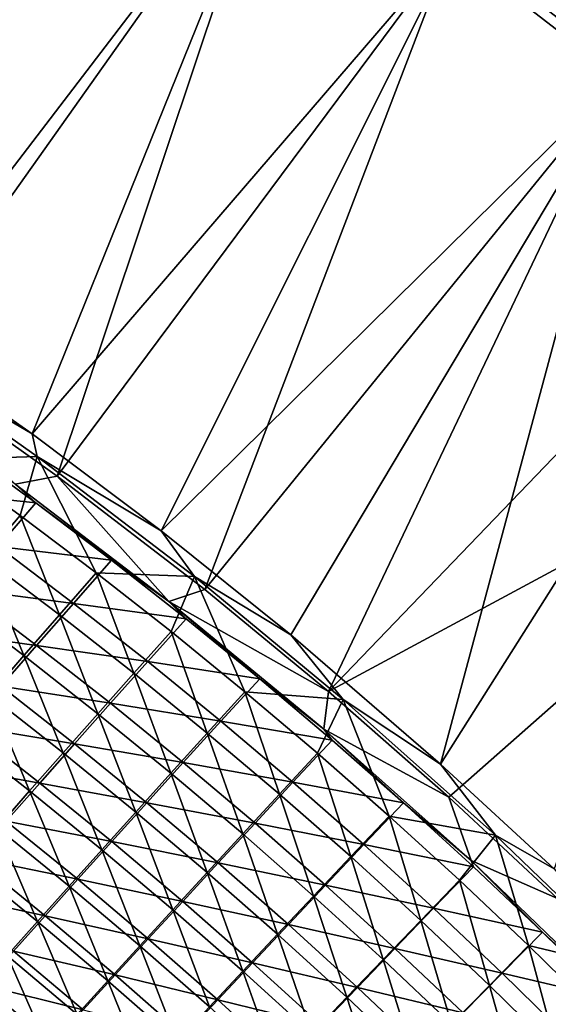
# Model space of a CAD drawing. Header units: metres. Extents: x -1 to 1402, y -1402 to 1.
# Tile 419 of 444: x 1150 to 1191, y -191 to -114. Entities that reach past the tile are written whole.
import ezdxf

# ---------------------------------------------------------------- set-up
doc = ezdxf.new("R2010")
doc.units = ezdxf.units.M

msp = doc.modelspace()

# ---------------------------------------------------------------- linework, layer by layer
at = {"layer": 'None0'}
for points in [[(1183.39563, -108.437645), (1196.6073, -118.628517), (1290.58252, -7.263255)], [(1197.113159, -118.04203, -3), (1183.887207, -107.838615, -3), (1290.58313, -7.263255, -3)], [(1156.371094, -88.90094, -3), (1127.97998, -130.750443, -32.127945), (1142.121826, -80.183357, -3)], [(1141.674805, -80.81839), (1126.619507, -131.659164, -29.542799), (1155.908936, -89.524254)], [(1139.584961, -138.304794, -32.127876), (1127.97998, -130.750443, -32.127945), (1156.371094, -88.90094, -3)], [(1170.299805, -98.121864, -3), (1139.584961, -138.304794, -32.127876), (1156.371094, -88.90094, -3)], [(1126.619507, -131.659164, -29.542799), (1140.182861, -140.514282, -29.542719), (1155.908936, -89.524254)], [(1155.908936, -89.524254), (1140.182861, -140.514282, -29.542719), (1169.822754, -98.733185)], [(1150.873535, -146.218506, -32.127827), (1139.584961, -138.304794, -32.127876), (1170.299805, -98.121864, -3)], [(1183.887207, -107.838615, -3), (1150.873535, -146.218506, -32.127827), (1170.299805, -98.121864, -3)], [(1140.182861, -140.514282, -29.542719), (1152.828125, -149.50354, -29.542665), (1169.822754, -98.733185)], [(1169.822754, -98.733185), (1152.828125, -149.50354, -29.542665), (1183.39563, -108.437645)], [(1160.899658, -153.749222, -32.1278), (1150.873535, -146.218506, -32.127827), (1183.887207, -107.838615, -3)], [(1197.113159, -118.04203, -3), (1160.899658, -153.749222, -32.1278), (1183.887207, -107.838615, -3)], [(1152.828125, -149.50354, -29.542665), (1164.291504, -158.317215, -29.542643), (1183.39563, -108.437645)], [(1183.39563, -108.437645), (1164.291504, -158.317215, -29.542643), (1196.6073, -118.628517)], [(1197.113159, -118.04203, -3), (1170.98877, -161.840332, -32.127796), (1160.899658, -153.749222, -32.1278)], [(1182.628662, -171.86882, -32.127834), (1170.98877, -161.840332, -32.127796), (1197.113159, -118.04203, -3)], [(1209.957886, -128.721237, -3), (1182.628662, -171.86882, -32.127834), (1197.113159, -118.04203, -3)], [(1164.291504, -158.317215, -29.542643), (1173.908569, -166.240158, -29.542652), (1196.6073, -118.628517)], [(1196.6073, -118.628517), (1173.908569, -166.240158, -29.542652), (1209.437866, -129.294922)], [(1191.453247, -180.010986, -32.127899), (1182.628662, -171.86882, -32.127834), (1209.957886, -128.721237, -3)], [(1173.908569, -166.240158, -29.542652), (1221.869019, -140.424728), (1209.437866, -129.294922)], [(1138.311157, -138.839264, -32.84536), (1139.584961, -138.304794, -32.127876), (1150.873535, -146.218506, -32.127827)], [(1138.311157, -138.839264, -32.84536), (1150.873535, -146.218506, -32.127827), (1151.264648, -147.97139, -32.845329)], [(1138.311157, -138.839264, -32.84536), (1151.264648, -147.97139, -32.845329), (1143.969604, -148.201035, -60.625721)], [(1149.55542, -150.12262, -30.950741), (1152.828125, -149.50354, -29.542665), (1140.182861, -140.514282, -29.542719)], [(1173.908569, -166.240158, -29.542652), (1183.265137, -174.450195, -29.542692), (1221.869019, -140.424728)], [(1183.265137, -174.450195, -29.542692), (1191.704468, -182.314468, -29.542763), (1221.869019, -140.424728)], [(1150.873535, -146.218506, -32.127827), (1160.899658, -153.749222, -32.1278), (1151.264648, -147.97139, -32.845329)], [(1151.162964, -151.575104, -32.354916), (1145.200439, -147.233551, -32.354797), (1142.302368, -150.653503, -60.150887)], [(1151.162964, -151.575104, -32.354916), (1149.55542, -150.12262, -30.950741), (1145.200439, -147.233551, -32.354797)], [(1151.264648, -147.97139, -32.845329), (1149.952271, -152.550491, -60.62534), (1143.969604, -148.201035, -60.625721)], [(1143.969604, -148.201035, -60.625721), (1149.952271, -152.550491, -60.62534), (1147.121948, -155.841583, -88.436134)], [(1149.952271, -152.550491, -60.62534), (1151.264648, -147.97139, -32.845329), (1155.854614, -157.010361, -60.625004)], [(1151.264648, -147.97139, -32.845329), (1160.899658, -153.749222, -32.1278), (1163.487427, -157.306274, -32.845173)], [(1151.264648, -147.97139, -32.845329), (1163.487427, -157.306274, -32.845173), (1155.854614, -157.010361, -60.625004)], [(1149.55542, -150.12262, -30.950741), (1161.511597, -159.230621, -30.954157), (1152.828125, -149.50354, -29.542665)], [(1161.511597, -159.230621, -30.954157), (1164.291504, -158.317215, -29.542643), (1152.828125, -149.50354, -29.542665)], [(1148.235962, -154.96553, -60.150478), (1151.162964, -151.575104, -32.354916), (1142.302368, -150.653503, -60.150887)], [(1161.511597, -159.230621, -30.954157), (1149.55542, -150.12262, -30.950741), (1151.162964, -151.575104, -32.354916)], [(1157.046021, -156.024658, -32.355022), (1151.162964, -151.575104, -32.354916), (1148.235962, -154.96553, -60.150478)], [(1157.046021, -156.024658, -32.355022), (1161.511597, -159.230621, -30.954157), (1151.162964, -151.575104, -32.354916)], [(1149.952271, -152.550491, -60.62534), (1152.994629, -160.2733, -88.435326), (1147.121948, -155.841583, -88.436134)], [(1149.952271, -152.550491, -60.62534), (1155.854614, -157.010361, -60.625004), (1152.994629, -160.2733, -88.435326)], [(1160.899658, -153.749222, -32.1278), (1170.98877, -161.840332, -32.127796), (1163.487427, -157.306274, -32.845173)], [(1154.089966, -159.385574, -60.150116), (1148.235962, -154.96553, -60.150478), (1145.405884, -158.259018, -87.972748)], [(1154.089966, -159.385574, -60.150116), (1157.046021, -156.024658, -32.355022), (1148.235962, -154.96553, -60.150478)], [(1147.121948, -155.841583, -88.436134), (1150.229004, -163.442429, -116.284172), (1144.387085, -159.037949, -116.285339)], [(1147.121948, -155.841583, -88.436134), (1152.994629, -160.2733, -88.435326), (1150.229004, -163.442429, -116.284172)], [(1162.847046, -160.580963, -32.355122), (1157.046021, -156.024658, -32.355022), (1154.089966, -159.385574, -60.150116)], [(1161.511597, -159.230621, -30.954157), (1157.046021, -156.024658, -32.355022), (1162.847046, -160.580963, -32.355122)], [(1155.854614, -157.010361, -60.625004), (1158.785034, -164.813461, -88.434616), (1152.994629, -160.2733, -88.435326)], [(1155.854614, -157.010361, -60.625004), (1163.487427, -157.306274, -32.845173), (1161.674683, -161.57872, -60.62471)], [(1155.854614, -157.010361, -60.625004), (1161.674683, -161.57872, -60.62471), (1158.785034, -164.813461, -88.434616)], [(1163.487427, -157.306274, -32.845173), (1167.410034, -166.253357, -60.624462), (1161.674683, -161.57872, -60.62471)], [(1163.487427, -157.306274, -32.845173), (1170.98877, -161.840332, -32.127796), (1175.064331, -166.854492, -32.845287)], [(1163.487427, -157.306274, -32.845173), (1175.064331, -166.854492, -32.845287), (1167.410034, -166.253357, -60.624462)], [(1151.229858, -162.650635, -87.971764), (1145.405884, -158.259018, -87.972748), (1142.670776, -161.457443, -115.833679)], [(1151.229858, -162.650635, -87.971764), (1154.089966, -159.385574, -60.150116), (1145.405884, -158.259018, -87.972748)], [(1164.291504, -158.317215, -29.542643), (1161.511597, -159.230621, -30.954157), (1173.908569, -166.240158, -29.542652)], [(1144.387085, -159.037949, -116.285339), (1150.229004, -163.442429, -116.284172), (1147.557861, -166.517456, -144.166504)], [(1159.862183, -163.91246, -60.149796), (1154.089966, -159.385574, -60.150116), (1151.229858, -162.650635, -87.971764)], [(1159.862183, -163.91246, -60.149796), (1162.847046, -160.580963, -32.355122), (1154.089966, -159.385574, -60.150116)], [(1173.549805, -169.15506, -30.957041), (1161.511597, -159.230621, -30.954157), (1168.563843, -165.242767, -32.355206)], [(1168.563843, -165.242767, -32.355206), (1161.511597, -159.230621, -30.954157), (1162.847046, -160.580963, -32.355122)], [(1161.511597, -159.230621, -30.954157), (1173.549805, -169.15506, -30.957041), (1173.908569, -166.240158, -29.542652)], [(1152.994629, -160.2733, -88.435326), (1155.989014, -167.955185, -116.28315), (1150.229004, -163.442429, -116.284172)], [(1152.994629, -160.2733, -88.435326), (1158.785034, -164.813461, -88.434616), (1155.989014, -167.955185, -116.28315)], [(1168.563843, -165.242767, -32.355206), (1162.847046, -160.580963, -32.355122), (1159.862183, -163.91246, -60.149796)], [(1148.463745, -165.821609, -115.83223), (1151.229858, -162.650635, -87.971764), (1142.670776, -161.457443, -115.833679)], [(1161.674683, -161.57872, -60.62471), (1164.490967, -169.459839, -88.434006), (1158.785034, -164.813461, -88.434616)], [(1161.674683, -161.57872, -60.62471), (1167.410034, -166.253357, -60.624462), (1164.490967, -169.459839, -88.434006)], [(1170.98877, -161.840332, -32.127796), (1182.628662, -171.86882, -32.127834), (1175.064331, -166.854492, -32.845287)], [(1156.972168, -167.149033, -87.970901), (1151.229858, -162.650635, -87.971764), (1148.463745, -165.821609, -115.83223)], [(1156.972168, -167.149033, -87.970901), (1159.862183, -163.91246, -60.149796), (1151.229858, -162.650635, -87.971764)], [(1150.229004, -163.442429, -116.284172), (1153.286743, -171.003494, -144.165268), (1147.557861, -166.517456, -144.166504)], [(1150.229004, -163.442429, -116.284172), (1155.989014, -167.955185, -116.28315), (1153.286743, -171.003494, -144.165268)], [(1165.550049, -168.544922, -60.149529), (1159.862183, -163.91246, -60.149796), (1156.972168, -167.149033, -87.970901)], [(1165.550049, -168.544922, -60.149529), (1168.563843, -165.242767, -32.355206), (1159.862183, -163.91246, -60.149796)], [(1158.785034, -164.813461, -88.434616), (1161.664917, -172.573975, -116.28228), (1155.989014, -167.955185, -116.28315)], [(1158.785034, -164.813461, -88.434616), (1164.490967, -169.459839, -88.434006), (1161.664917, -172.573975, -116.28228)], [(1154.175293, -170.292358, -115.830948), (1148.463745, -165.821609, -115.83223), (1145.791626, -168.898376, -143.727341)], [(1154.175293, -170.292358, -115.830948), (1156.972168, -167.149033, -87.970901), (1148.463745, -165.821609, -115.83223)], [(1174.193848, -170.008774, -32.355274), (1168.563843, -165.242767, -32.355206), (1165.550049, -168.544922, -60.149529)], [(1174.193848, -170.008774, -32.355274), (1173.549805, -169.15506, -30.957041), (1168.563843, -165.242767, -32.355206)], [(1147.557861, -166.517456, -144.166504), (1150.678711, -173.957687, -172.072983), (1144.981323, -169.497787, -172.074387)], [(1147.557861, -166.517456, -144.166504), (1153.286743, -171.003494, -144.165268), (1150.678711, -173.957687, -172.072983)], [(1167.410034, -166.253357, -60.624462), (1170.110474, -174.21022, -88.43351), (1164.490967, -169.459839, -88.434006)], [(1175.064331, -166.854492, -32.845287), (1173.058716, -171.032074, -60.624252), (1167.410034, -166.253357, -60.624462)], [(1167.410034, -166.253357, -60.624462), (1173.058716, -171.032074, -60.624252), (1170.110474, -174.21022, -88.43351)], [(1173.908569, -166.240158, -29.542652), (1173.549805, -169.15506, -30.957041), (1183.265137, -174.450195, -29.542692)], [(1162.630371, -171.75296, -87.970161), (1156.972168, -167.149033, -87.970901), (1154.175293, -170.292358, -115.830948)], [(1162.630371, -171.75296, -87.970161), (1165.550049, -168.544922, -60.149529), (1156.972168, -167.149033, -87.970901)], [(1173.058716, -171.032074, -60.624252), (1175.064331, -166.854492, -32.845287), (1178.618408, -175.912689, -60.624092)], [(1175.064331, -166.854492, -32.845287), (1182.628662, -171.86882, -32.127834), (1186.894775, -177.395874, -32.845634)], [(1175.064331, -166.854492, -32.845287), (1186.894775, -177.395874, -32.845634), (1178.618408, -175.912689, -60.624092)], [(1155.989014, -167.955185, -116.28315), (1158.932007, -175.595291, -144.164215), (1153.286743, -171.003494, -144.165268)], [(1155.989014, -167.955185, -116.28315), (1161.664917, -172.573975, -116.28228), (1158.932007, -175.595291, -144.164215)], [(1151.47168, -173.342224, -143.725784), (1145.791626, -168.898376, -143.727341), (1143.213745, -171.880219, -171.648209)], [(1151.47168, -173.342224, -143.725784), (1154.175293, -170.292358, -115.830948), (1145.791626, -168.898376, -143.727341)], [(1171.151367, -173.281723, -60.149303), (1165.550049, -168.544922, -60.149529), (1162.630371, -171.75296, -87.970161)], [(1171.151367, -173.281723, -60.149303), (1174.193848, -170.008774, -32.355274), (1165.550049, -168.544922, -60.149529)], [(1144.981323, -169.497787, -172.074387), (1150.678711, -173.957687, -172.072983), (1148.164429, -176.817657, -200.00293)], [(1164.490967, -169.459839, -88.434006), (1167.254517, -177.296585, -116.281555), (1161.664917, -172.573975, -116.28228)], [(1164.490967, -169.459839, -88.434006), (1170.110474, -174.21022, -88.43351), (1167.254517, -177.296585, -116.281555)], [(1185.002319, -179.36676, -30.958626), (1173.549805, -169.15506, -30.957041), (1179.735107, -174.877579, -32.355328)], [(1173.549805, -169.15506, -30.957041), (1174.193848, -170.008774, -32.355274), (1179.735107, -174.877579, -32.355328)], [(1173.549805, -169.15506, -30.957041), (1185.002319, -179.36676, -30.958626), (1183.265137, -174.450195, -29.542692)], [(1159.803101, -174.8685, -115.829857), (1154.175293, -170.292358, -115.830948), (1151.47168, -173.342224, -143.725784)], [(1159.803101, -174.8685, -115.829857), (1162.630371, -171.75296, -87.970161), (1154.175293, -170.292358, -115.830948)], [(1179.735107, -174.877579, -32.355328), (1174.193848, -170.008774, -32.355274), (1171.151367, -173.281723, -60.149303)], [(1153.286743, -171.003494, -144.165268), (1156.292725, -178.52298, -172.071777), (1150.678711, -173.957687, -172.072983)], [(1153.286743, -171.003494, -144.165268), (1158.932007, -175.595291, -144.164215), (1156.292725, -178.52298, -172.071777)], [(1173.058716, -171.032074, -60.624252), (1175.641113, -179.062424, -88.433105), (1170.110474, -174.21022, -88.43351)], [(1173.058716, -171.032074, -60.624252), (1178.618408, -175.912689, -60.624092), (1175.641113, -179.062424, -88.433105)], [(1148.861938, -176.297791, -171.646439), (1151.47168, -173.342224, -143.725784), (1143.213745, -171.880219, -171.648209)], [(1168.202271, -176.461227, -87.969551), (1162.630371, -171.75296, -87.970161), (1159.803101, -174.8685, -115.829857)], [(1168.202271, -176.461227, -87.969551), (1171.151367, -173.281723, -60.149303), (1162.630371, -171.75296, -87.970161)], [(1182.628662, -171.86882, -32.127834), (1191.453247, -180.010986, -32.127899), (1186.894775, -177.395874, -32.845634)], [(1161.664917, -172.573975, -116.28228), (1164.491211, -180.290619, -144.163345), (1158.932007, -175.595291, -144.164215)], [(1161.664917, -172.573975, -116.28228), (1167.254517, -177.296585, -116.281555), (1164.491211, -180.290619, -144.163345)], [(1157.068481, -177.89119, -143.724457), (1151.47168, -173.342224, -143.725784), (1148.861938, -176.297791, -171.646439)], [(1157.068481, -177.89119, -143.724457), (1159.803101, -174.8685, -115.829857), (1151.47168, -173.342224, -143.725784)], [(1176.66394, -178.12146, -60.149128), (1171.151367, -173.281723, -60.149303), (1168.202271, -176.461227, -87.969551)], [(1176.66394, -178.12146, -60.149128), (1179.735107, -174.877579, -32.355328), (1171.151367, -173.281723, -60.149303)], [(1150.678711, -173.957687, -172.072983), (1153.746948, -181.356827, -200.001617), (1148.164429, -176.817657, -200.00293)], [(1150.678711, -173.957687, -172.072983), (1156.292725, -178.52298, -172.071777), (1153.746948, -181.356827, -200.001617)], [(1170.110474, -174.21022, -88.43351), (1172.755493, -182.120819, -116.280975), (1167.254517, -177.296585, -116.281555)], [(1170.110474, -174.21022, -88.43351), (1175.641113, -179.062424, -88.433105), (1172.755493, -182.120819, -116.280975)], [(1165.344849, -179.548828, -115.828957), (1159.803101, -174.8685, -115.829857), (1157.068481, -177.89119, -143.724457)], [(1165.344849, -179.548828, -115.828957), (1168.202271, -176.461227, -87.969551), (1159.803101, -174.8685, -115.829857)], [(1185.185425, -179.847305, -32.355366), (1179.735107, -174.877579, -32.355328), (1176.66394, -178.12146, -60.149128)], [(1185.002319, -179.36676, -30.958626), (1179.735107, -174.877579, -32.355328), (1185.185425, -179.847305, -32.355366)], [(1183.265137, -174.450195, -29.542692), (1185.002319, -179.36676, -30.958626), (1191.704468, -182.314468, -29.542763)], [(1158.932007, -175.595291, -144.164215), (1161.821167, -183.191406, -172.070786), (1156.292725, -178.52298, -172.071777)], [(1158.932007, -175.595291, -144.164215), (1164.491211, -180.290619, -144.163345), (1161.821167, -183.191406, -172.070786)], [(1178.618408, -175.912689, -60.624092), (1181.080811, -184.014221, -88.432808), (1175.641113, -179.062424, -88.433105)], [(1178.618408, -175.912689, -60.624092), (1186.894775, -177.395874, -32.845634), (1184.087158, -180.892975, -60.62397)], [(1184.087158, -180.892975, -60.62397), (1181.080811, -184.014221, -88.432808), (1178.618408, -175.912689, -60.624092)], [(1154.427246, -180.820145, -171.644928), (1148.861938, -176.297791, -171.646439), (1146.346069, -179.158951, -199.588974)], [(1154.427246, -180.820145, -171.644928), (1157.068481, -177.89119, -143.724457), (1148.861938, -176.297791, -171.646439)], [(1173.685547, -181.272446, -87.96907), (1168.202271, -176.461227, -87.969551), (1165.344849, -179.548828, -115.828957)], [(1173.685547, -181.272446, -87.96907), (1176.66394, -178.12146, -60.149128), (1168.202271, -176.461227, -87.969551)], [(1151.294678, -184.096802, -227.951553), (1145.743774, -179.58342, -227.952942), (1148.164429, -176.817657, -200.00293)], [(1148.164429, -176.817657, -200.00293), (1153.746948, -181.356827, -200.001617), (1151.294678, -184.096802, -227.951553)], [(1167.254517, -177.296585, -116.281555), (1169.962158, -185.087234, -144.162643), (1164.491211, -180.290619, -144.163345)], [(1167.254517, -177.296585, -116.281555), (1172.755493, -182.120819, -116.280975), (1169.962158, -185.087234, -144.162643)], [(1186.894775, -177.395874, -32.845634), (1189.462646, -185.970764, -60.62389), (1184.087158, -180.892975, -60.62397)], [(1186.894775, -177.395874, -32.845634), (1191.453247, -180.010986, -32.127899), (1197.898804, -187.98877, -32.845207)], [(1186.894775, -177.395874, -32.845634), (1197.898804, -187.98877, -32.845207), (1189.462646, -185.970764, -60.62389)], [(1162.579712, -182.544128, -143.723358), (1157.068481, -177.89119, -143.724457), (1154.427246, -180.820145, -171.644928)], [(1162.579712, -182.544128, -143.723358), (1165.344849, -179.548828, -115.828957), (1157.068481, -177.89119, -143.724457)], [(1182.085571, -183.062241, -60.149002), (1176.66394, -178.12146, -60.149128), (1173.685547, -181.272446, -87.96907)], [(1182.085571, -183.062241, -60.149002), (1185.185425, -179.847305, -32.355366), (1176.66394, -178.12146, -60.149128)], [(1156.292725, -178.52298, -172.071777), (1159.244385, -185.998703, -200.000534), (1153.746948, -181.356827, -200.001617)], [(1156.292725, -178.52298, -172.071777), (1161.821167, -183.191406, -172.070786), (1159.244385, -185.998703, -200.000534)], [(1151.879639, -183.655106, -199.587326), (1146.346069, -179.158951, -199.588974), (1143.923584, -181.925827, -227.551559)], [(1148.935669, -186.742813, -255.919388), (1145.743774, -179.58342, -227.952942), (1151.294678, -184.096802, -227.951553)], [(1151.879639, -183.655106, -199.587326), (1154.427246, -180.820145, -171.644928), (1146.346069, -179.158951, -199.588974)], [(1170.798462, -184.332016, -115.828255), (1165.344849, -179.548828, -115.828957), (1162.579712, -182.544128, -143.723358)], [(1170.798462, -184.332016, -115.828255), (1173.685547, -181.272446, -87.96907), (1165.344849, -179.548828, -115.828957)], [(1175.641113, -179.062424, -88.433105), (1178.165894, -187.044418, -116.280548), (1172.755493, -182.120819, -116.280975)], [(1175.641113, -179.062424, -88.433105), (1181.080811, -184.014221, -88.432808), (1178.165894, -187.044418, -116.280548)], [(1195.966919, -189.92041, -30.958397), (1185.002319, -179.36676, -30.958626), (1190.542969, -184.915955, -32.355392)], [(1190.542969, -184.915955, -32.355392), (1185.002319, -179.36676, -30.958626), (1185.185425, -179.847305, -32.355366)], [(1185.002319, -179.36676, -30.958626), (1195.966919, -189.92041, -30.958397), (1191.704468, -182.314468, -29.542763)], [(1164.491211, -180.290619, -144.163345), (1167.261719, -187.960754, -172.069992), (1161.821167, -183.191406, -172.070786)], [(1164.491211, -180.290619, -144.163345), (1169.962158, -185.087234, -144.162643), (1167.261719, -187.960754, -172.069992)], [(1190.542969, -184.915955, -32.355392), (1185.185425, -179.847305, -32.355366), (1182.085571, -183.062241, -60.149002)], [(1159.907593, -185.446106, -171.643677), (1154.427246, -180.820145, -171.644928), (1151.879639, -183.655106, -199.587326)], [(1159.907593, -185.446106, -171.643677), (1162.579712, -182.544128, -143.723358), (1154.427246, -180.820145, -171.644928)], [(1179.078125, -186.184692, -87.968727), (1173.685547, -181.272446, -87.96907), (1170.798462, -184.332016, -115.828255)], [(1179.078125, -186.184692, -87.968727), (1182.085571, -183.062241, -60.149002), (1173.685547, -181.272446, -87.96907)], [(1184.087158, -180.892975, -60.62397), (1186.42749, -189.0634, -88.43261), (1181.080811, -184.014221, -88.432808)], [(1184.087158, -180.892975, -60.62397), (1189.462646, -185.970764, -60.62389), (1186.42749, -189.0634, -88.43261)], [(1149.425293, -186.396149, -227.549835), (1151.879639, -183.655106, -199.587326), (1143.923584, -181.925827, -227.551559)], [(1153.746948, -181.356827, -200.001617), (1156.760986, -188.712357, -227.950409), (1151.294678, -184.096802, -227.951553)], [(1153.746948, -181.356827, -200.001617), (1159.244385, -185.998703, -200.000534), (1156.760986, -188.712357, -227.950409)], [(1168.003296, -187.299683, -143.722504), (1162.579712, -182.544128, -143.723358), (1159.907593, -185.446106, -171.643677)], [(1168.003296, -187.299683, -143.722504), (1170.798462, -184.332016, -115.828255), (1162.579712, -182.544128, -143.723358)], [(1172.755493, -182.120819, -116.280975), (1175.342773, -189.982925, -144.162125), (1169.962158, -185.087234, -144.162643)], [(1172.755493, -182.120819, -116.280975), (1178.165894, -187.044418, -116.280548), (1175.342773, -189.982925, -144.162125)], [(1161.821167, -183.191406, -172.070786), (1164.654541, -190.741028, -199.999664), (1159.244385, -185.998703, -200.000534)], [(1161.821167, -183.191406, -172.070786), (1167.261719, -187.960754, -172.069992), (1164.654541, -190.741028, -199.999664)], [(1187.414429, -188.10202, -60.148926), (1182.085571, -183.062241, -60.149002), (1179.078125, -186.184692, -87.968727)], [(1187.414429, -188.10202, -60.148926), (1190.542969, -184.915955, -32.355392), (1182.085571, -183.062241, -60.149002)], [(1154.37085, -191.33226, -255.918228), (1148.935669, -186.742813, -255.919388), (1151.294678, -184.096802, -227.951553)], [(1157.328857, -188.254486, -199.585968), (1151.879639, -183.655106, -199.587326), (1149.425293, -186.396149, -227.549835)], [(1151.294678, -184.096802, -227.951553), (1156.760986, -188.712357, -227.950409), (1154.37085, -191.33226, -255.918228)], [(1157.328857, -188.254486, -199.585968), (1159.907593, -185.446106, -171.643677), (1151.879639, -183.655106, -199.587326)], [(1176.161743, -189.216064, -115.827744), (1170.798462, -184.332016, -115.828255), (1168.003296, -187.299683, -143.722504)], [(1176.161743, -189.216064, -115.827744), (1179.078125, -186.184692, -87.968727), (1170.798462, -184.332016, -115.828255)], [(1181.080811, -184.014221, -88.432808), (1183.483276, -192.065186, -116.280266), (1178.165894, -187.044418, -116.280548)], [(1186.42749, -189.0634, -88.43261), (1183.483276, -192.065186, -116.280266), (1181.080811, -184.014221, -88.432808)], [(1169.962158, -185.087234, -144.162643), (1172.612427, -192.828781, -172.069397), (1167.261719, -187.960754, -172.069992)], [(1169.962158, -185.087234, -144.162643), (1175.342773, -189.982925, -144.162125), (1172.612427, -192.828781, -172.069397)], [(1195.805786, -190.081497, -32.3554), (1190.542969, -184.915955, -32.355392), (1187.414429, -188.10202, -60.148926)], [(1195.805786, -190.081497, -32.3554), (1195.966919, -189.92041, -30.958397), (1190.542969, -184.915955, -32.355392)], [(1165.300781, -190.174393, -171.6427), (1159.907593, -185.446106, -171.643677), (1157.328857, -188.254486, -199.585968)], [(1165.300781, -190.174393, -171.6427), (1168.003296, -187.299683, -143.722504), (1159.907593, -185.446106, -171.643677)], [(1154.843262, -190.969223, -227.548401), (1149.425293, -186.396149, -227.549835), (1147.064331, -189.043259, -255.529907)], [(1154.843262, -190.969223, -227.548401), (1157.328857, -188.254486, -199.585968), (1149.425293, -186.396149, -227.549835)], [(1159.244385, -185.998703, -200.000534), (1162.140503, -193.427887, -227.949493), (1156.760986, -188.712357, -227.950409)], [(1159.244385, -185.998703, -200.000534), (1164.654541, -190.741028, -199.999664), (1162.140503, -193.427887, -227.949493)], [(1184.378052, -191.195862, -87.968513), (1179.078125, -186.184692, -87.968727), (1176.161743, -189.216064, -115.827744)], [(1184.378052, -191.195862, -87.968513), (1187.414429, -188.10202, -60.148926), (1179.078125, -186.184692, -87.968727)], [(1189.462646, -185.970764, -60.62389), (1191.674316, -194.212296, -88.472969), (1186.42749, -189.0634, -88.43261)], [(1197.898804, -187.98877, -32.845207), (1194.740234, -191.146423, -60.646675), (1189.462646, -185.970764, -60.62389)], [(1189.462646, -185.970764, -60.62389), (1194.740234, -191.146423, -60.646675), (1191.674316, -194.212296, -88.472969)], [(1148.935669, -186.742813, -255.919388), (1152.07373, -193.858261, -283.901428), (1146.669556, -189.29483, -283.902588)], [(1152.07373, -193.858261, -283.901428), (1148.935669, -186.742813, -255.919388), (1154.37085, -191.33226, -255.918228)], [(1173.336792, -192.155853, -143.721878), (1168.003296, -187.299683, -143.722504), (1165.300781, -190.174393, -171.6427)], [(1173.336792, -192.155853, -143.721878), (1176.161743, -189.216064, -115.827744), (1168.003296, -187.299683, -143.722504)], [(1178.165894, -187.044418, -116.280548), (1180.630859, -194.975479, -144.161789), (1175.342773, -189.982925, -144.162125)], [(1178.165894, -187.044418, -116.280548), (1183.483276, -192.065186, -116.280266), (1180.630859, -194.975479, -144.161789)], [(1167.261719, -187.960754, -172.069992), (1169.974976, -195.581589, -199.999023), (1164.654541, -190.741028, -199.999664)], [(1167.261719, -187.960754, -172.069992), (1172.612427, -192.828781, -172.069397), (1169.974976, -195.581589, -199.999023)], [(1192.64856, -193.238754, -60.148991), (1187.414429, -188.10202, -60.148926), (1184.378052, -191.195862, -87.968513)], [(1192.64856, -193.238754, -60.148991), (1195.805786, -190.081497, -32.3554), (1187.414429, -188.10202, -60.148926)], [(1156.760986, -188.712357, -227.950409), (1159.719482, -196.021118, -255.917282), (1154.37085, -191.33226, -255.918228)], [(1162.691406, -192.95578, -199.5849), (1157.328857, -188.254486, -199.585968), (1154.843262, -190.969223, -227.548401)], [(1156.760986, -188.712357, -227.950409), (1162.140503, -193.427887, -227.949493), (1159.719482, -196.021118, -255.917282)], [(1162.691406, -192.95578, -199.5849), (1165.300781, -190.174393, -171.6427), (1157.328857, -188.254486, -199.585968)], [(1152.450928, -193.59024, -255.528458), (1147.064331, -189.043259, -255.529907), (1144.796509, -191.596405, -283.524597)], [(1146.669556, -189.29483, -283.902588), (1152.07373, -193.858261, -283.901428), (1149.869629, -196.290207, -311.895935)], [(1152.450928, -193.59024, -255.528458), (1154.843262, -190.969223, -227.548401), (1147.064331, -189.043259, -255.529907)], [(1181.432617, -194.198868, -115.827423), (1176.161743, -189.216064, -115.827744), (1173.336792, -192.155853, -143.721878)], [(1181.432617, -194.198868, -115.827423), (1184.378052, -191.195862, -87.968513), (1176.161743, -189.216064, -115.827744)], [(1186.42749, -189.0634, -88.43261), (1188.701172, -197.185471, -116.320801), (1183.483276, -192.065186, -116.280266)], [(1191.674316, -194.212296, -88.472969), (1188.701172, -197.185471, -116.320801), (1186.42749, -189.0634, -88.43261)], [(1170.604614, -195.002945, -171.641998), (1165.300781, -190.174393, -171.6427), (1162.691406, -192.95578, -199.5849)], [(1170.604614, -195.002945, -171.641998), (1173.336792, -192.155853, -143.721878), (1165.300781, -190.174393, -171.6427)], [(1175.342773, -189.982925, -144.162125), (1177.87085, -197.793259, -172.069016), (1172.612427, -192.828781, -172.069397)], [(1175.342773, -189.982925, -144.162125), (1180.630859, -194.975479, -144.161789), (1177.87085, -197.793259, -172.069016)]]:
    msp.add_3dface(points, dxfattribs=at)
at = {"layer": 'None01'}
for points in [[(1150.81958, -781.702271, -521.977783), (1294.119019, -124.129761, -521.977783), (1274.459961, -120.453018, -521.977783)], [(1274.459961, -120.453018, -521.977783), (1274.459961, -120.453018, -541.977783), (1150.81958, -781.702271, -521.977783)], [(1274.459961, -120.453018, -541.977783), (1150.81958, -781.702271, -541.977783), (1150.81958, -781.702271, -521.977783)], [(1294.119019, -124.129761, -541.977783), (1150.81958, -781.702271, -541.977783), (1274.459961, -120.453018, -541.977783)], [(1170.478882, -785.378174, -521.977783), (1294.119019, -124.129761, -521.977783), (1150.81958, -781.702271, -521.977783)], [(1294.119019, -124.129761, -541.977783), (1170.478882, -785.378174, -541.977783), (1150.81958, -781.702271, -541.977783)], [(1170.478882, -785.378174, -521.977783), (1170.478882, -785.378174, -541.977783), (1294.119019, -124.129761, -521.977783)], [(1170.478882, -785.378174, -541.977783), (1294.119019, -124.129761, -541.977783), (1294.119019, -124.129761, -521.977783)]]:
    msp.add_3dface(points, dxfattribs=at)

doc.saveas('drawing.dxf')
